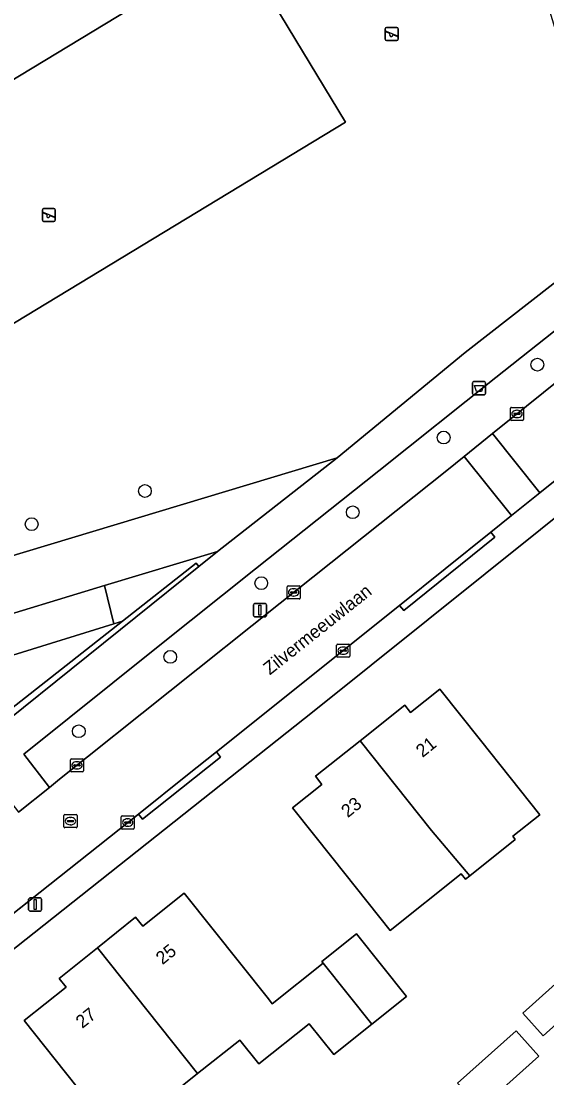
# Model space of a CAD drawing. Extents: x 161772 to 163126, y 383092 to 383917.
# Drawn here: x 162665.1 to 162705.4, y 383594 to 383675 of the extents above; entities that cross this region are included whole.
import ezdxf

# ---------------------------------------------------------------- set-up
doc = ezdxf.new("R2010")
doc.units = 0
for name, color, linetype in [('IMGEO_Afvalbak', 7, 'Continuous'), ('IMGEO_Berm_groen', 7, 'Continuous'), ('IMGEO_Boom', 7, 'Continuous'), ('IMGEO_Erf', 7, 'Continuous'), ('IMGEO_Groenvoorziening', 7, 'Continuous'), ('IMGEO_Haag', 7, 'Continuous'), ('IMGEO_Kolk', 7, 'Continuous'), ('IMGEO_Lichtmast', 7, 'Continuous'), ('IMGEO_Openbare_ruimte_label', 7, 'Continuous'), ('IMGEO_Pand', 7, 'Continuous'), ('IMGEO_Pand_nummerreeks', 7, 'Continuous'), ('IMGEO_Rijbaan_lokaal_open', 7, 'Continuous'), ('IMGEO_Rioolput', 7, 'Continuous'), ('IMGEO_Speelvoorziening', 7, 'Continuous'), ('IMGEO_Voetpad_open', 7, 'Continuous')]:
    doc.layers.add(name, color=color, linetype=linetype)

msp = doc.modelspace()

# ---------------------------------------------------------------- linework, layer by layer
at = {"layer": 'IMGEO_Afvalbak'}
for p, q in [((162699.713, 383646.498), (162699.713, 383647.298)), ((162699.713, 383647.298), (162699.713, 383646.498)), ((162699.813, 383647.398), (162700.603, 383647.398)), ((162700.603, 383647.398), (162699.813, 383647.398)), ((162700.703, 383647.298), (162700.703, 383646.498)), ((162700.703, 383646.498), (162700.703, 383647.298)), ((162700.603, 383646.398), (162699.813, 383646.398)), ((162699.813, 383646.398), (162700.603, 383646.398))]:
    msp.add_line(p, q, dxfattribs=at)
msp.add_lwpolyline([(162699.856, 383647.112), (162700.56, 383647.112), (162700.411, 383646.642), (162700.005, 383646.642), (162699.856, 383647.112)], dxfattribs=at)
for centre, start, end in [((162699.813, 383647.298), 90, 180), ((162699.813, 383647.298), 90, 180), ((162700.603, 383647.298), 0, 90), ((162700.603, 383647.298), 360, 90), ((162699.813, 383646.498), 180, 270), ((162699.813, 383646.498), 180, 270), ((162700.603, 383646.498), 270, 0), ((162700.603, 383646.498), 270, 0)]:
    msp.add_arc(centre, 0.1, start, end, dxfattribs=at)
at = {"layer": 'IMGEO_Berm_groen'}
msp.add_lwpolyline([(162684.957, 383630.414), (162697.732, 383640.591), (162699.072, 383641.668), (162701.248, 383643.417), (162711.668, 383651.792), (162712.694, 383652.602), (162711.694, 383655.8), (162701.507, 383647.712), (162692.535, 383640.57), (162683.07, 383633.05), (162675.59, 383627.092), (162665.282, 383618.845), (162667.251, 383616.292), (162668.042, 383616.925)], close=True, dxfattribs=at)
at = {"layer": 'IMGEO_Boom'}
for centre in [(162704.682, 383648.696), (162697.497, 383643.114), (162674.58, 383639.013), (162690.522, 383637.385), (162665.894, 383636.474), (162683.506, 383631.951), (162676.528, 383626.302), (162669.511, 383620.601)]:
    msp.add_circle(centre, 0.489, dxfattribs=at)
at = {"layer": 'IMGEO_Erf'}
for points in [[(162764.021, 383672.015), (162765.731, 383669.816), (162767.528, 383671.213), (162767.957, 383671.546), (162769.997, 383668.922), (162770.361, 383669.205), (162767.377, 383673.065), (162771.111, 383675.952), (162767.266, 383680.773), (162767.741, 383681.152), (162767.241, 383681.778), (162770.39, 383684.29), (162770.888, 383683.666), (162774.505, 383686.551), (162774.005, 383687.179), (162777.071, 383689.624), (162777.557, 383689.015), (162778.165, 383689.5), (162779.475, 383687.857), (162785.828, 383692.924), (162783.083, 383695.752), (162778.983, 383695.388), (162687.563, 383622.167), (162624.721, 383572.388)], [(162671.756, 383590.339), (162665.313, 383598.418), (162668.533, 383600.986), (162667.996, 383601.659), (162670.933, 383604.001), (162673.871, 383606.345), (162674.424, 383605.651), (162677.598, 383608.183), (162684.055, 383600.086), (162684.348, 383599.715), (162688.246, 383602.823), (162688.146, 383602.948), (162690.815, 383605.076), (162694.653, 383600.264), (162691.984, 383598.136), (162689.071, 383595.813), (162687.18, 383598.184), (162683.312, 383595.1), (162681.852, 383596.931), (162678.624, 383594.357), (162675.478, 383591.848)]]:
    msp.add_lwpolyline(points, dxfattribs=at)
for points in [[(162700.315, 383619.91), (162704.869, 383614.201), (162702.801, 383612.552), (162702.994, 383612.309), (162699.5, 383609.522), (162699.169, 383609.258), (162698.841, 383609.669), (162693.401, 383605.33), (162689.023, 383610.82), (162685.905, 383614.729), (162688.164, 383616.531), (162687.671, 383617.149), (162691.089, 383619.875), (162694.508, 383622.602), (162694.961, 383622.035), (162697.198, 383623.819)], [(162712.122, 383603.551), (162708.626, 383600.399), (162705.13, 383597.247), (162703.567, 383598.981), (162707.062, 383602.133), (162710.558, 383605.285)], [(162704.799, 383595.691), (162700.362, 383591.738), (162698.554, 383593.623), (162703.063, 383597.64)]]:
    msp.add_lwpolyline(points, close=True, dxfattribs=at)
at = {"layer": 'IMGEO_Groenvoorziening'}
msp.add_lwpolyline([(162650.206, 383629.785), (162689.341, 383641.552), (162699.148, 383649.621), (162710.846, 383658.743), (162696.665, 383705.159), (162696.058, 383707.113), (162642.783, 383674.883)], dxfattribs=at)
for points in [[(162646.526, 383659.697), (162654.812, 383646.01), (162689.963, 383667.289), (162681.677, 383680.976)], [(162689.963, 383667.289), (162654.812, 383646.01), (162646.526, 383659.697), (162681.677, 383680.976)], [(162678.511, 383633.479), (162678.71, 383633.228), (162680.147, 383634.381), (162671.488, 383631.764), (162672.208, 383628.835), (162672.858, 383629.037)], [(162673.883, 383629.354), (162678.71, 383633.228), (162678.511, 383633.479), (162672.858, 383629.037), (162659.165, 383618.275), (162658.88, 383618.558), (162651.638, 383612.821), (162648.943, 383621.628), (162648.064, 383624.499), (162647.562, 383624.339), (162648.466, 383621.477), (162651.381, 383611.952), (162658.791, 383617.831), (162659.1, 383617.49)], [(162672.208, 383628.835), (162671.488, 383631.764), (162661.565, 383628.766), (162648.064, 383624.499), (162648.943, 383621.628)], [(162672.858, 383629.037), (162672.208, 383628.835), (162648.943, 383621.628), (162651.638, 383612.821), (162658.88, 383618.558), (162659.165, 383618.275)]]:
    msp.add_lwpolyline(points, close=True, dxfattribs=at)
at = {"layer": 'IMGEO_Haag'}
msp.add_lwpolyline([(162673.883, 383629.354), (162678.71, 383633.228), (162678.511, 383633.479), (162672.858, 383629.037), (162659.165, 383618.275), (162658.88, 383618.558), (162651.638, 383612.821), (162648.943, 383621.628), (162648.064, 383624.499), (162647.562, 383624.339), (162648.466, 383621.477), (162651.381, 383611.952), (162658.791, 383617.831), (162659.1, 383617.49)], close=True, dxfattribs=at)
at = {"layer": 'IMGEO_Kolk'}
for p, q in [((162702.624, 383644.502), (162702.624, 383645.354)), ((162702.699, 383645.428), (162703.551, 383645.428)), ((162703.112, 383645.208), (162703.137, 383645.208)), ((162703.625, 383645.354), (162703.625, 383644.502)), ((162703.551, 383644.428), (162702.699, 383644.428)), ((162702.883, 383644.922), (162702.883, 383644.934)), ((162703.321, 383644.885), (162702.923, 383644.885)), ((162702.926, 383644.971), (162703.324, 383644.971)), ((162703.135, 383644.648), (162703.11, 383644.648)), ((162703.367, 383644.934), (162703.367, 383644.922)), ((162685.488, 383630.813), (162685.488, 383631.665)), ((162685.563, 383631.739), (162686.415, 383631.739)), ((162685.747, 383631.233), (162685.747, 383631.245)), ((162685.79, 383631.282), (162686.188, 383631.282)), ((162685.976, 383631.519), (162686.001, 383631.519)), ((162686.231, 383631.245), (162686.231, 383631.233)), ((162686.489, 383631.665), (162686.489, 383630.813)), ((162686.415, 383630.739), (162685.563, 383630.739)), ((162686.185, 383631.196), (162685.787, 383631.196)), ((162685.999, 383630.959), (162685.974, 383630.959)), ((162689.29, 383626.352), (162689.29, 383627.204)), ((162689.365, 383627.278), (162690.217, 383627.278)), ((162690.291, 383627.204), (162690.291, 383626.352)), ((162689.549, 383626.772), (162689.549, 383626.784)), ((162689.987, 383626.735), (162689.589, 383626.735)), ((162689.592, 383626.821), (162689.99, 383626.821)), ((162689.801, 383626.498), (162689.776, 383626.498)), ((162689.778, 383627.058), (162689.803, 383627.058)), ((162690.033, 383626.784), (162690.033, 383626.772)), ((162690.217, 383626.278), (162689.365, 383626.278)), ((162668.871, 383617.562), (162668.871, 383618.414)), ((162668.946, 383618.488), (162669.798, 383618.488)), ((162669.359, 383618.268), (162669.384, 383618.268)), ((162669.872, 383618.414), (162669.872, 383617.562)), ((162669.798, 383617.488), (162668.946, 383617.488)), ((162669.13, 383617.982), (162669.13, 383617.994)), ((162669.568, 383617.945), (162669.17, 383617.945)), ((162669.173, 383618.031), (162669.571, 383618.031)), ((162669.382, 383617.708), (162669.357, 383617.708)), ((162669.614, 383617.994), (162669.614, 383617.982)), ((162672.765, 383613.179), (162672.765, 383614.031)), ((162672.84, 383614.105), (162673.692, 383614.105)), ((162673.024, 383613.599), (162673.024, 383613.611)), ((162673.462, 383613.562), (162673.064, 383613.562)), ((162673.067, 383613.648), (162673.465, 383613.648)), ((162673.253, 383613.885), (162673.278, 383613.885)), ((162673.508, 383613.611), (162673.508, 383613.599)), ((162673.766, 383614.031), (162673.766, 383613.179)), ((162673.692, 383613.105), (162672.84, 383613.105)), ((162673.276, 383613.325), (162673.251, 383613.325))]:
    msp.add_line(p, q, dxfattribs=at)
for points in [[(162702.624, 383644.502), (162702.624, 383645.354)], [(162702.699, 383645.428), (162703.551, 383645.428)], [(162703.625, 383645.354), (162703.625, 383644.502)], [(162703.551, 383644.428), (162702.699, 383644.428)], [(162685.488, 383630.813), (162685.488, 383631.665)], [(162685.563, 383631.739), (162686.415, 383631.739)], [(162686.489, 383631.665), (162686.489, 383630.813)], [(162686.415, 383630.739), (162685.563, 383630.739)], [(162689.29, 383626.352), (162689.29, 383627.204)], [(162689.365, 383627.278), (162690.217, 383627.278)], [(162690.291, 383627.204), (162690.291, 383626.352)], [(162690.217, 383626.278), (162689.365, 383626.278)], [(162668.871, 383617.562), (162668.871, 383618.414)], [(162668.946, 383618.488), (162669.798, 383618.488)], [(162669.872, 383618.414), (162669.872, 383617.562)], [(162669.798, 383617.488), (162668.946, 383617.488)], [(162672.765, 383613.179), (162672.765, 383614.031)], [(162672.84, 383614.105), (162673.692, 383614.105)], [(162673.766, 383614.031), (162673.766, 383613.179)], [(162673.692, 383613.105), (162672.84, 383613.105)]]:
    msp.add_lwpolyline(points, dxfattribs=at)
for centre, radius, start, end in [((162702.701, 383645.352), 0.0765, 91.55205, 178.44795), ((162702.701, 383645.352), 0.0765, 91.55205, 178.44795), ((162703.549, 383645.352), 0.0765, 1.55205, 88.44795), ((162703.549, 383645.352), 0.0765, 1.55205, 88.44795), ((162702.701, 383644.504), 0.0765, 181.55205, 268.44795), ((162702.701, 383644.504), 0.0765, 181.55205, 268.44795), ((162702.923, 383644.931), 0.0403, 85.87752, 175.75265), ((162702.92, 383644.921), 0.0366, 178.93798, 274.71019), ((162703.324, 383644.928), 0.043, 264.86636, 352.45326), ((162703.328, 383644.933), 0.0386, 1.73085, 96.63898), ((162703.549, 383644.504), 0.0765, 271.55205, 358.44795), ((162703.549, 383644.504), 0.0765, 271.55205, 358.44795), ((162685.565, 383631.663), 0.0765, 91.55205, 178.44795), ((162685.565, 383631.663), 0.0765, 91.55205, 178.44795), ((162685.787, 383631.242), 0.0403, 85.87752, 175.75265), ((162685.784, 383631.232), 0.0366, 178.93798, 274.71019), ((162686.188, 383631.239), 0.043, 264.86636, 352.45326), ((162686.192, 383631.244), 0.0386, 1.73085, 96.63898), ((162686.413, 383631.663), 0.0765, 1.55205, 88.44795), ((162686.413, 383631.663), 0.0765, 1.55205, 88.44795), ((162685.565, 383630.815), 0.0765, 181.55205, 268.44795), ((162685.565, 383630.815), 0.0765, 181.55205, 268.44795), ((162686.413, 383630.815), 0.0765, 271.55205, 358.44795), ((162686.413, 383630.815), 0.0765, 271.55205, 358.44795), ((162689.367, 383627.202), 0.0765, 91.55205, 178.44795), ((162689.367, 383627.202), 0.0765, 91.55205, 178.44795), ((162690.215, 383627.202), 0.0765, 1.55205, 88.44795), ((162690.215, 383627.202), 0.0765, 1.55205, 88.44795), ((162689.367, 383626.354), 0.0765, 181.55205, 268.44795), ((162689.367, 383626.354), 0.0765, 181.55205, 268.44795), ((162689.589, 383626.781), 0.0403, 85.87752, 175.75265), ((162689.586, 383626.771), 0.0366, 178.93798, 274.71019), ((162689.99, 383626.778), 0.043, 264.86636, 352.45326), ((162689.994, 383626.783), 0.0386, 1.73085, 96.63898), ((162690.215, 383626.354), 0.0765, 271.55205, 358.44795), ((162690.215, 383626.354), 0.0765, 271.55205, 358.44795), ((162668.948, 383618.412), 0.0765, 91.55205, 178.44795), ((162668.948, 383618.412), 0.0765, 91.55205, 178.44795), ((162669.796, 383618.412), 0.0765, 1.55205, 88.44795), ((162669.796, 383618.412), 0.0765, 1.55205, 88.44795), ((162668.948, 383617.564), 0.0765, 181.55205, 268.44795), ((162668.948, 383617.564), 0.0765, 181.55205, 268.44795), ((162669.17, 383617.991), 0.0403, 85.87752, 175.75265), ((162669.167, 383617.981), 0.0366, 178.93798, 274.71019), ((162669.571, 383617.988), 0.043, 264.86636, 352.45326), ((162669.575, 383617.993), 0.0386, 1.73085, 96.63898), ((162669.796, 383617.564), 0.0765, 271.55205, 358.44795), ((162669.796, 383617.564), 0.0765, 271.55205, 358.44795), ((162672.842, 383614.029), 0.0765, 91.55205, 178.44795), ((162672.842, 383614.029), 0.0765, 91.55205, 178.44795), ((162673.064, 383613.608), 0.0403, 85.87752, 175.75265), ((162673.061, 383613.598), 0.0366, 178.93798, 274.71019), ((162673.465, 383613.605), 0.043, 264.86636, 352.45326), ((162673.469, 383613.61), 0.0386, 1.73085, 96.63898), ((162673.69, 383614.029), 0.0765, 1.55205, 88.44795), ((162673.69, 383614.029), 0.0765, 1.55205, 88.44795), ((162672.842, 383613.181), 0.0765, 181.55205, 268.44795), ((162672.842, 383613.181), 0.0765, 181.55205, 268.44795), ((162673.69, 383613.181), 0.0765, 271.55205, 358.44795), ((162673.69, 383613.181), 0.0765, 271.55205, 358.44795)]:
    msp.add_arc(centre, radius, start, end, dxfattribs=at)
for centre, major_axis, ratio, start_param, end_param in [((162703.111, 383644.928), (-0.387, 0.002), 0.722429, 4.712389, 7.853982), ((162703.136, 383644.928), (-0.39, 0.002), 0.717154, 1.570796, 4.712389), ((162685.975, 383631.239), (-0.387, 0.002), 0.722429, 4.712389, 7.853982), ((162686, 383631.239), (-0.39, 0.002), 0.717154, 1.570796, 4.712389), ((162689.777, 383626.778), (-0.387, 0.002), 0.722429, 4.712389, 7.853982), ((162689.802, 383626.778), (-0.39, 0.002), 0.717154, 1.570796, 4.712389), ((162669.358, 383617.988), (-0.387, 0.002), 0.722429, 4.712389, 7.853982), ((162669.383, 383617.988), (-0.39, 0.002), 0.717154, 1.570796, 4.712389), ((162673.252, 383613.605), (-0.387, 0.002), 0.722429, 4.712389, 7.853982), ((162673.277, 383613.605), (-0.39, 0.002), 0.717154, 1.570796, 4.712389)]:
    msp.add_ellipse(centre, major_axis=major_axis, ratio=ratio, start_param=start_param, end_param=end_param, dxfattribs=at)
at = {"layer": 'IMGEO_Lichtmast'}
for p, q in [((162682.911, 383629.483), (162682.911, 383630.283)), ((162682.911, 383630.283), (162682.911, 383629.483)), ((162683.011, 383630.383), (162683.801, 383630.383)), ((162683.801, 383630.383), (162683.011, 383630.383)), ((162683.901, 383630.283), (162683.901, 383629.483)), ((162683.901, 383629.483), (162683.901, 383630.283)), ((162683.801, 383629.383), (162683.011, 383629.383)), ((162683.011, 383629.383), (162683.801, 383629.383)), ((162665.662, 383606.922), (162665.662, 383607.722)), ((162665.662, 383607.722), (162665.662, 383606.922)), ((162665.762, 383607.822), (162666.552, 383607.822)), ((162666.552, 383607.822), (162665.762, 383607.822)), ((162666.652, 383607.722), (162666.652, 383606.922)), ((162666.652, 383606.922), (162666.652, 383607.722)), ((162666.552, 383606.822), (162665.762, 383606.822)), ((162665.762, 383606.822), (162666.552, 383606.822))]:
    msp.add_line(p, q, dxfattribs=at)
for points in [[(162683.331, 383630.258), (162683.481, 383630.258), (162683.481, 383629.508), (162683.331, 383629.508), (162683.331, 383630.258)], [(162666.082, 383607.697), (162666.232, 383607.697), (162666.232, 383606.947), (162666.082, 383606.947), (162666.082, 383607.697)]]:
    msp.add_lwpolyline(points, dxfattribs=at)
for centre, start, end in [((162683.011, 383630.283), 90, 180), ((162683.011, 383630.283), 90, 180), ((162683.801, 383630.283), 0, 90), ((162683.801, 383630.283), 360, 90), ((162683.011, 383629.483), 180, 270), ((162683.011, 383629.483), 180, 270), ((162683.801, 383629.483), 270, 0), ((162683.801, 383629.483), 270, 0), ((162665.762, 383607.722), 90, 180), ((162665.762, 383607.722), 90, 180), ((162666.552, 383607.722), 0, 90), ((162666.552, 383607.722), 360, 90), ((162665.762, 383606.922), 180, 270), ((162665.762, 383606.922), 180, 270), ((162666.552, 383606.922), 270, 0), ((162666.552, 383606.922), 270, 0)]:
    msp.add_arc(centre, 0.1, start, end, dxfattribs=at)
at = {"layer": 'IMGEO_Pand'}
for points in [[(162699.5, 383609.522), (162702.994, 383612.309), (162702.801, 383612.552), (162704.869, 383614.201), (162700.315, 383619.91), (162697.198, 383623.819), (162694.961, 383622.035), (162694.508, 383622.602), (162691.089, 383619.875), (162696.576, 383612.99)], [(162699.5, 383609.522), (162696.576, 383612.99), (162691.089, 383619.875), (162687.671, 383617.149), (162688.164, 383616.531), (162685.905, 383614.729), (162689.023, 383610.82), (162693.401, 383605.33), (162698.841, 383609.669), (162699.169, 383609.258)], [(162677.598, 383608.183), (162674.424, 383605.651), (162673.871, 383606.345), (162670.933, 383604.001), (162678.624, 383594.357), (162681.852, 383596.931), (162683.312, 383595.1), (162687.18, 383598.184), (162689.071, 383595.813), (162691.984, 383598.136), (162688.246, 383602.823), (162684.348, 383599.715), (162684.055, 383600.086)], [(162690.815, 383605.076), (162688.146, 383602.948), (162688.246, 383602.823), (162691.984, 383598.136), (162694.653, 383600.264)], [(162671.678, 383582.584), (162671.933, 383582.264), (162674.922, 383584.647), (162673.011, 383587.044), (162676.861, 383590.114), (162675.478, 383591.848), (162678.624, 383594.357), (162670.933, 383604.001), (162667.996, 383601.659), (162668.533, 383600.986), (162665.313, 383598.418), (162671.756, 383590.339), (162672.015, 383590.01), (162668.189, 383586.96)], [(162708.626, 383600.399), (162707.062, 383602.133), (162703.567, 383598.981), (162705.13, 383597.247)], [(162698.554, 383593.623), (162700.362, 383591.738), (162704.799, 383595.691), (162703.063, 383597.64)]]:
    msp.add_lwpolyline(points, close=True, dxfattribs=at)
at = {"layer": 'IMGEO_Rijbaan_lokaal_open'}
for points in [[(162704.881, 383638.881), (162710.063, 383643.042), (162714.818, 383646.826), (162721.181, 383651.89), (162726.525, 383656.143), (162735.841, 383663.584), (162741.973, 383668.482), (162750.892, 383675.637), (162747.248, 383680.179), (162736.559, 383671.649), (162723.526, 383661.153), (162716.454, 383655.57), (162712.694, 383652.602), (162711.668, 383651.792), (162701.248, 383643.417)], [(162699.072, 383641.668), (162702.704, 383637.132), (162704.881, 383638.881), (162701.248, 383643.417)]]:
    msp.add_lwpolyline(points, close=True, dxfattribs=at)
msp.add_lwpolyline([(162661.946, 383604.633), (162674.08, 383614.252), (162677.858, 383617.247), (162680.068, 383619.013), (162694.111, 383630.231), (162701.12, 383635.86), (162702.704, 383637.132), (162699.072, 383641.668), (162697.732, 383640.591), (162684.957, 383630.414), (162668.042, 383616.925), (162667.251, 383616.292), (162664.891, 383614.403)], dxfattribs=at)
at = {"layer": 'IMGEO_Rioolput'}
for p, q in [((162668.448, 383614.21), (162669.3, 383614.21)), ((162668.373, 383613.284), (162668.373, 383614.136)), ((162668.632, 383613.704), (162668.632, 383613.716)), ((162669.07, 383613.667), (162668.672, 383613.667)), ((162668.675, 383613.753), (162669.073, 383613.753)), ((162668.884, 383613.43), (162668.859, 383613.43)), ((162668.861, 383613.99), (162668.886, 383613.99)), ((162669.116, 383613.716), (162669.116, 383613.704)), ((162669.374, 383614.136), (162669.374, 383613.284)), ((162669.3, 383613.21), (162668.448, 383613.21))]:
    msp.add_line(p, q, dxfattribs=at)
for points in [[(162668.448, 383614.21), (162669.3, 383614.21)], [(162668.373, 383613.284), (162668.373, 383614.136)], [(162669.374, 383614.136), (162669.374, 383613.284)], [(162669.3, 383613.21), (162668.448, 383613.21)]]:
    msp.add_lwpolyline(points, dxfattribs=at)
for centre, radius, start, end in [((162668.45, 383614.134), 0.0765, 91.55205, 178.44795), ((162668.45, 383614.134), 0.0765, 91.55205, 178.44795), ((162669.298, 383614.134), 0.0765, 1.55205, 88.44795), ((162669.298, 383614.134), 0.0765, 1.55205, 88.44795), ((162668.672, 383613.713), 0.0403, 85.87752, 175.75265), ((162668.669, 383613.703), 0.0366, 178.93798, 274.71019), ((162669.073, 383613.71), 0.043, 264.86636, 352.45326), ((162669.077, 383613.715), 0.0386, 1.73085, 96.63898), ((162668.45, 383613.286), 0.0765, 181.55205, 268.44795), ((162668.45, 383613.286), 0.0765, 181.55205, 268.44795), ((162669.298, 383613.286), 0.0765, 271.55205, 358.44795), ((162669.298, 383613.286), 0.0765, 271.55205, 358.44795)]:
    msp.add_arc(centre, radius, start, end, dxfattribs=at)
for centre, major_axis, ratio, start_param, end_param in [((162668.86, 383613.71), (-0.387, 0.002), 0.722429, 4.712389, 7.853982), ((162668.885, 383613.71), (-0.39, 0.002), 0.717154, 1.570796, 4.712389)]:
    msp.add_ellipse(centre, major_axis=major_axis, ratio=ratio, start_param=start_param, end_param=end_param, dxfattribs=at)
at = {"layer": 'IMGEO_Speelvoorziening'}
for p, q in [((162693.01, 383673.639), (162693.01, 383674.439)), ((162693.01, 383674.439), (162693.01, 383673.639)), ((162693.393, 383674.067), (162693.054, 383674.204)), ((162693.079, 383674.264), (162693.955, 383673.911)), ((162693.11, 383674.539), (162693.9, 383674.539)), ((162693.9, 383674.539), (162693.11, 383674.539)), ((162694, 383674.439), (162694, 383673.639)), ((162694, 383673.639), (162694, 383674.439)), ((162693.9, 383673.539), (162693.11, 383673.539)), ((162693.11, 383673.539), (162693.9, 383673.539)), ((162693.931, 383673.851), (162693.591, 383673.988)), ((162666.714, 383659.763), (162666.714, 383660.563)), ((162666.714, 383660.563), (162666.714, 383659.763)), ((162666.783, 383660.388), (162667.659, 383660.035)), ((162666.814, 383660.663), (162667.604, 383660.663)), ((162667.604, 383660.663), (162666.814, 383660.663)), ((162667.704, 383660.563), (162667.704, 383659.763)), ((162667.704, 383659.763), (162667.704, 383660.563)), ((162667.097, 383660.191), (162666.758, 383660.328)), ((162667.604, 383659.663), (162666.814, 383659.663)), ((162666.814, 383659.663), (162667.604, 383659.663)), ((162667.635, 383659.975), (162667.295, 383660.112))]:
    msp.add_line(p, q, dxfattribs=at)
for centre, radius, start, end in [((162693.11, 383674.439), 0.1, 90, 180), ((162693.11, 383674.439), 0.1, 90, 180), ((162693.067, 383674.234), 0.0327, 68.07798, 248.07798), ((162693.9, 383674.439), 0.1, 0, 90), ((162693.9, 383674.439), 0.1, 360, 90), ((162693.11, 383673.639), 0.1, 180, 270), ((162693.11, 383673.639), 0.1, 180, 270), ((162693.472, 383673.977), 0.12, 130.99278, 5.16318), ((162693.9, 383673.639), 0.1, 270, 0), ((162693.9, 383673.639), 0.1, 270, 0), ((162693.943, 383673.881), 0.0327, 248.07798, 68.07798), ((162666.814, 383660.563), 0.1, 90, 180), ((162666.814, 383660.563), 0.1, 90, 180), ((162666.771, 383660.358), 0.0327, 68.07798, 248.07798), ((162667.604, 383660.563), 0.1, 0, 90), ((162667.604, 383660.563), 0.1, 360, 90), ((162666.814, 383659.763), 0.1, 180, 270), ((162666.814, 383659.763), 0.1, 180, 270), ((162667.176, 383660.101), 0.12, 130.99278, 5.16318), ((162667.604, 383659.763), 0.1, 270, 0), ((162667.604, 383659.763), 0.1, 270, 0), ((162667.647, 383660.005), 0.0327, 248.07798, 68.07798)]:
    msp.add_arc(centre, radius, start, end, dxfattribs=at)
at = {"layer": 'IMGEO_Voetpad_open'}
for points in [[(162772.642, 383702.035), (162769.038, 383705.179), (162765.638, 383702.58), (162762.774, 383700.262), (162760.348, 383698.299), (162753.155, 383692.478), (162750.714, 383690.503), (162747.515, 383687.966), (162714.516, 383661.797), (162710.846, 383658.743), (162699.148, 383649.621), (162689.341, 383641.552), (162680.147, 383634.381), (162678.71, 383633.228), (162673.883, 383629.354), (162659.1, 383617.49)], [(162675.59, 383627.092), (162683.07, 383633.05), (162692.535, 383640.57), (162701.507, 383647.712), (162711.694, 383655.8), (162712.694, 383652.602), (162716.454, 383655.57), (162715.463, 383659.014), (162722.922, 383664.974), (162728.897, 383669.719), (162736.866, 383676.077), (162747.963, 383684.911), (162756.745, 383691.854), (162763.552, 383697.397), (162767.876, 383700.898), (162768.826, 383701.698)], [(162687.563, 383622.167), (162778.983, 383695.388), (162783.083, 383695.752), (162786.289, 383698.536)], [(162750.892, 383675.637), (162741.973, 383668.482), (162742.276, 383668.085), (162736.154, 383663.195), (162735.841, 383663.584), (162726.525, 383656.143), (162721.181, 383651.89), (162721.493, 383651.5), (162715.13, 383646.436), (162714.818, 383646.826), (162710.063, 383643.042), (162704.881, 383638.881), (162702.704, 383637.132), (162701.12, 383635.86), (162701.434, 383635.472), (162694.454, 383629.866), (162694.111, 383630.231), (162680.068, 383619.013), (162680.38, 383618.623), (162674.392, 383613.862), (162674.08, 383614.252), (162661.946, 383604.633)], [(162661.565, 383628.766), (162671.488, 383631.764), (162680.147, 383634.381), (162689.341, 383641.552), (162650.206, 383629.785)], [(162659.302, 383615.372), (162659.945, 383614.594), (162662.916, 383616.925), (162664.891, 383614.403), (162667.251, 383616.292), (162665.282, 383618.845), (162675.59, 383627.092)], [(162624.721, 383572.388), (162687.563, 383622.167)]]:
    msp.add_lwpolyline(points, dxfattribs=at)
for points in [[(162701.12, 383635.86), (162694.111, 383630.231), (162694.454, 383629.866), (162701.434, 383635.472)], [(162674.08, 383614.252), (162674.392, 383613.862), (162680.38, 383618.623), (162680.068, 383619.013), (162677.858, 383617.247)]]:
    msp.add_lwpolyline(points, close=True, dxfattribs=at)

# ---------------------------------------------------------------- texts
at = {"layer": 'IMGEO_Openbare_ruimte_label'}
msp.add_text('Zilvermeeuwlaan', height=1, rotation=38.46295, dxfattribs=at).set_placement((162684.159, 383624.87))
at = {"layer": 'IMGEO_Pand_nummerreeks'}
for s, rotation, p in [('21', 38.8314, (162695.875, 383618.544)), ('23', 38.8314, (162690.141, 383613.928)), ('25', 38.47985, (162675.921, 383602.661)), ('27', 38.4802, (162669.778, 383597.778))]:
    msp.add_text(s, height=1, rotation=rotation, dxfattribs=at).set_placement(p)

doc.saveas('drawing.dxf')
